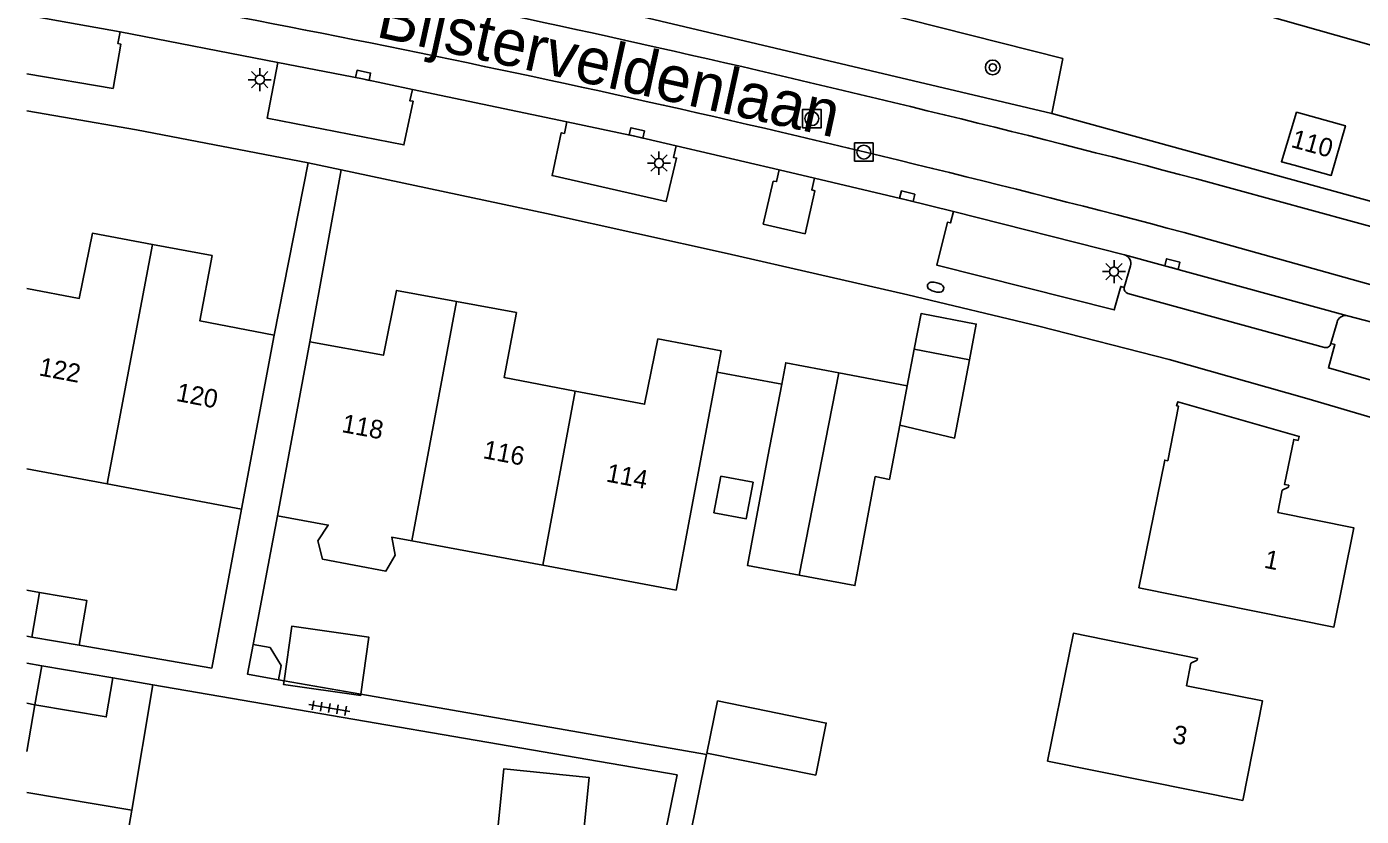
# Model space of a CAD drawing. Extents: x 128000 to 131008, y 398996 to 402500.
# Drawn here: x 128000 to 128072.3, y 400217.7 to 400260.4 of the extents above; entities that cross this region are included whole.
import ezdxf

# ---------------------------------------------------------------- set-up
doc = ezdxf.new("R2010")
doc.units = 0
for name, color, linetype in [('gg-afsc-erfafscheiding', 7, 'Continuous'), ('gg-anno-huisnummerreeks BGT', 7, 'Continuous'), ('gg-anno-openbare ruimte label', 7, 'Continuous'), ('gg-bbg-bijgebouw', 7, 'Continuous'), ('gg-bbg-gedigitaliseerde bebouwing', 7, 'Continuous'), ('gg-bbg-gedigitaliseerde bijgebouw', 7, 'Continuous'), ('gg-bbg-hoofdgebouw', 7, 'Continuous'), ('gg-bbg-luifel en loopbrug', 7, 'Continuous'), ('gg-bbg-tussenscheiding', 7, 'Continuous'), ('gg-knt-verharding', 7, 'Continuous'), ('gg-knt-verharding nz', 7, 'Continuous'), ('gt-grn-groengrens', 7, 'Continuous'), ('gt-grn-groengrens NZ', 7, 'Continuous'), ('gt-symb-boom', 7, 'Continuous'), ('gt-symb-brandkraan', 7, 'Continuous'), ('gt-symb-kolk', 7, 'Continuous'), ('gt-symb-lichtmast', 7, 'Continuous'), ('gt-symb-rioolschacht', 7, 'Continuous'), ('gt-symb-tegel verharding', 7, 'Continuous')]:
    doc.layers.add(name, color=color, linetype=linetype)

# ---------------------------------------------------------------- blocks, each defined once
blk = doc.blocks.new('gt0-LMAST')
at = {"layer": 'gt-symb-lichtmast'}
for p, q in [((-0.182, 0.173), (-0.447, 0.438)), ((-0.005, 0.246), (-0.005, 0.621)), ((0.172, 0.173), (0.437, 0.438)), ((-0.255, -0.004), (-0.63, -0.004)), ((-0.182, -0.181), (-0.447, -0.446)), ((-0.005, -0.254), (-0.005, -0.629)), ((0.437, -0.446), (0.172, -0.181)), ((0.245, -0.004), (0.62, -0.004))]:
    blk.add_line(p, q, dxfattribs=at)
blk.add_circle((-0.005, -0.004), 0.25, dxfattribs=at)
blk = doc.blocks.new('gt0-KOLK')
at = {"layer": 'gt-symb-kolk'}
blk.add_lwpolyline([(0, 0), (0.375, 0), (0.375, 0.4), (-0.375, 0.4), (-0.375, 0), (0, 0)], dxfattribs=at)
blk = doc.blocks.new('gt0-RS')
at = {"layer": 'gt-symb-rioolschacht'}
blk.add_lwpolyline([(-0.5, -0.5), (0.5, -0.5), (0.5, 0.5), (-0.5, 0.5)], close=True, dxfattribs=at)
blk.add_circle((0, 0), 0.375, dxfattribs=at)
blk = doc.blocks.new('gt0-BOOM')
at = {"layer": 'gt-symb-boom'}
for radius in [0.4, 0.2]:
    blk.add_circle((0, 0), radius, dxfattribs=at)
blk = doc.blocks.new('gt0-BR')
at = {"layer": 'gt-symb-brandkraan'}
for centre, radius, start, end in [((-0.244, 0), 0.206, 107.56694, 252.43307), ((0.599, -2.664), 3, 106.89205, 107.56694), ((0, -0.691), 0.938, 73.10799, 106.89205), ((-0.599, -2.664), 3, 72.43309, 73.10799), ((0.244, 0), 0.206, 287.56695, 72.43309), ((0.599, 2.664), 3, 252.43307, 253.10797), ((0, 0.691), 0.938, 253.10797, 286.89206), ((-0.599, 2.664), 3, 286.89206, 287.56695)]:
    blk.add_arc(centre, radius, start, end, dxfattribs=at)
blk = doc.blocks.new('gt0-TEG1')
at = {"layer": 'gt-symb-tegel verharding'}
for p, q in [((-1.125, 0), (1.125, 0)), ((-0.9, -0.25), (-0.9, 0.25)), ((-0.45, -0.25), (-0.45, 0.25)), ((0, -0.25), (0, 0.25)), ((0.45, -0.25), (0.45, 0.25)), ((0.9, -0.25), (0.9, 0.25))]:
    blk.add_line(p, q, dxfattribs=at)

msp = doc.modelspace()

# ---------------------------------------------------------------- linework, layer by layer
at = {"layer": 'gg-afsc-erfafscheiding'}
for p, q in [((128040.894, 400241.078), (128037.391, 400241.732)), ((128012.268, 400226.989), (128013.576, 400233.955)), ((128013.941, 400225.028), (128013.634, 400225.082)), ((128018.1, 400224.304), (128013.941, 400225.028))]:
    msp.add_line(p, q, dxfattribs=at)
for points in [[(128002.839, 400226.95), (128010.023, 400225.711), (128011.637, 400234.318)], [(128006.837, 400224.803), (128035.224, 400219.927), (128030.856, 400198.632)], [(128035.414, 400214.045), (128036.827, 400221.042), (128018.1, 400224.304)]]:
    msp.add_lwpolyline(points, dxfattribs=at)
at = {"layer": 'gg-bbg-bijgebouw'}
msp.add_line((128047.696, 400240.99), (128043.98, 400241.697), dxfattribs=at)
for points in [[(128043.98, 400241.697), (128041.115, 400242.242), (128040.894, 400241.078)], [(128041.841, 400230.739), (128039.047, 400231.261), (128040.148, 400237.159), (128040.894, 400241.078)], [(128045.958, 400236.074), (128044.857, 400230.176), (128041.841, 400230.739)]]:
    msp.add_lwpolyline(points, dxfattribs=at)
at = {"layer": 'gg-bbg-gedigitaliseerde bebouwing'}
for p, q in [((128027.952, 400231.275), (128020.853, 400232.598)), ((128035.187, 400229.926), (128027.952, 400231.275)), ((128000, 400218.976), (128005.689, 400218.014)), ((128005.689, 400218.014), (128004.706, 400212.197))]:
    msp.add_line(p, q, dxfattribs=at)
msp.add_lwpolyline([(128020.853, 400232.598), (128019.771, 400232.789), (128019.966, 400231.815), (128019.458, 400230.96), (128016.019, 400231.611), (128015.767, 400232.603), (128016.334, 400233.454), (128013.576, 400233.955)], dxfattribs=at)
at = {"layer": 'gg-bbg-gedigitaliseerde bijgebouw'}
for p, q in [((128051.067, 400242.395), (128048.072, 400242.965)), ((128047.696, 400240.99), (128047.291, 400238.862)), ((128000, 400229.931), (128000.702, 400229.808)), ((128000.702, 400229.808), (128000.28, 400227.392)), ((128000, 400227.441), (128000.28, 400227.392)), ((128000, 400225.978), (128000.812, 400225.838)), ((128000.812, 400225.838), (128004.674, 400225.175)), ((128000, 400223.804), (128000.443, 400223.728))]:
    msp.add_line(p, q, dxfattribs=at)
for points in [[(128048.072, 400242.965), (128048.44, 400244.899), (128051.435, 400244.329), (128051.067, 400242.395)], [(128047.291, 400238.862), (128046.733, 400235.927), (128045.958, 400236.074)], [(128037.595, 400236.094), (128039.345, 400235.767), (128038.977, 400233.797), (128037.227, 400234.123), (128037.595, 400236.094)], [(128013.634, 400225.082), (128011.965, 400225.373), (128012.268, 400226.989)], [(128012.268, 400226.989), (128013.181, 400226.818), (128013.779, 400225.856), (128013.634, 400225.082)], [(128000.443, 400223.728), (128004.312, 400223.064), (128004.674, 400225.175)], [(128036.848, 400221.114), (128037.421, 400223.931), (128043.308, 400222.735), (128042.735, 400219.917), (128036.848, 400221.114)], [(128030.114, 400216.376), (128030.465, 400219.789), (128025.847, 400220.263), (128025.497, 400216.85)]]:
    msp.add_lwpolyline(points, dxfattribs=at)
at = {"layer": 'gg-bbg-hoofdgebouw'}
for p, q in [((128011.637, 400234.318), (128013.402, 400243.733)), ((128013.576, 400233.955), (128015.342, 400243.376)), ((128037.391, 400241.732), (128035.187, 400229.926)), ((128000, 400236.493), (128004.364, 400235.677)), ((128004.364, 400235.677), (128011.637, 400234.318))]:
    msp.add_line(p, q, dxfattribs=at)
for points in [[(128068.65, 400252.93), (128067.965, 400253.119), (128068.785, 400255.798), (128071.429, 400255.067), (128070.659, 400252.375), (128068.65, 400252.93)], [(128000, 400246.259), (128002.848, 400245.72), (128003.562, 400249.246), (128006.806, 400248.64)], [(128013.402, 400243.733), (128009.382, 400244.507), (128010.037, 400248.037), (128006.806, 400248.64)], [(128015.342, 400243.376), (128019.326, 400242.643), (128020.034, 400246.158), (128023.278, 400245.557)], [(128023.278, 400245.557), (128026.525, 400244.955), (128025.87, 400241.432), (128029.702, 400240.707)], [(128029.702, 400240.707), (128033.471, 400239.993), (128034.19, 400243.527), (128037.608, 400242.892), (128037.391, 400241.732)], [(128061.8, 400236.934), (128061.645, 400236.966), (128060.242, 400230.057), (128070.806, 400227.93), (128071.887, 400233.299), (128067.774, 400234.14), (128067.998, 400235.34), (128068.338, 400235.513), (128068.354, 400235.604), (128068.122, 400235.651), (128068.63, 400238.089), (128068.868, 400238.039), (128068.927, 400238.254), (128062.344, 400240.124), (128062.286, 400239.913), (128062.392, 400239.884), (128061.8, 400236.934)], [(128055.291, 400220.664), (128056.699, 400227.599), (128063.408, 400226.237), (128063.392, 400226.146), (128063.052, 400225.973), (128062.825, 400224.756), (128066.941, 400223.932), (128065.864, 400218.549), (128055.291, 400220.664)]]:
    msp.add_lwpolyline(points, dxfattribs=at)
at = {"layer": 'gg-bbg-luifel en loopbrug'}
for p, q in [((128047.696, 400240.99), (128048.072, 400242.965)), ((128000.28, 400227.392), (128002.839, 400226.95)), ((128004.674, 400225.175), (128006.837, 400224.803)), ((128005.689, 400218.014), (128006.837, 400224.803)), ((128000, 400221.205), (128000.443, 400223.728))]:
    msp.add_line(p, q, dxfattribs=at)
for points in [[(128051.067, 400242.395), (128050.261, 400238.158), (128047.291, 400238.862)], [(128000.702, 400229.808), (128003.261, 400229.361), (128002.839, 400226.95)], [(128013.941, 400225.028), (128014.359, 400227.975), (128018.537, 400227.383), (128018.1, 400224.304)], [(128013.941, 400225.028), (128013.912, 400224.822), (128018.09, 400224.23), (128018.1, 400224.304)]]:
    msp.add_lwpolyline(points, dxfattribs=at)
at = {"layer": 'gg-bbg-tussenscheiding'}
for p, q in [((128006.806, 400248.64), (128004.364, 400235.677)), ((128023.278, 400245.557), (128020.853, 400232.598)), ((128043.98, 400241.697), (128041.841, 400230.739)), ((128029.702, 400240.707), (128027.952, 400231.275)), ((128000.443, 400223.728), (128000.812, 400225.838))]:
    msp.add_line(p, q, dxfattribs=at)
at = {"layer": 'gg-knt-verharding'}
for p, q in [((128013.605, 400258.485), (128005.058, 400260.142)), ((128029.256, 400255.273), (128020.89, 400257.03)), ((128000, 400255.877), (128001.991, 400255.529)), ((128040.76, 400252.672), (128035.171, 400253.979)), ((128013.402, 400243.733), (128015.247, 400253.062)), ((128017.033, 400252.683), (128015.247, 400253.062)), ((128017.033, 400252.683), (128015.342, 400243.376)), ((128042.667, 400252.226), (128040.76, 400252.672)), ((128076.162, 400248.702), (128063.355, 400252.196)), ((128050.194, 400250.418), (128059.459, 400248.079)), ((128071.548, 400244.783), (128059.459, 400248.079)), ((128059.451, 400246.316), (128059.778, 400247.483)), ((128070.288, 400243.069), (128059.646, 400245.99)), ((128070.972, 400244.436), (128070.644, 400243.278))]:
    msp.add_line(p, q, dxfattribs=at)
for points in [[(128000, 400261.048), (128002.725, 400260.57), (128005.058, 400260.142)], [(128005.058, 400260.142), (128004.943, 400259.513), (128005.105, 400259.482), (128004.68, 400257.09), (128000, 400257.885)], [(128020.89, 400257.03), (128020.76, 400256.408), (128020.928, 400256.389), (128020.435, 400254.026), (128013.023, 400255.484), (128013.605, 400258.485)], [(128013.605, 400258.485), (128018.18, 400257.599), (128020.89, 400257.03)], [(128015.247, 400253.062), (128005.939, 400254.839), (128001.991, 400255.529)], [(128029.256, 400255.273), (128029.126, 400254.655), (128028.958, 400254.692), (128028.454, 400252.37), (128034.641, 400250.969), (128035.199, 400253.317), (128035.026, 400253.357), (128035.171, 400253.979)], [(128029.256, 400255.273), (128033.004, 400254.486), (128035.171, 400253.979)], [(128078.008, 400237.803), (128076.757, 400238.112), (128069.33, 400240.305), (128061.881, 400242.42), (128054.819, 400244.221), (128047.728, 400245.908), (128037.948, 400248.146), (128028.154, 400250.321), (128017.033, 400252.683)], [(128040.76, 400252.672), (128040.614, 400252.048), (128040.432, 400252.066), (128039.894, 400249.741), (128042.158, 400249.22), (128042.697, 400251.539), (128042.52, 400251.596), (128042.667, 400252.226)], [(128042.667, 400252.226), (128047.643, 400251.063), (128050.194, 400250.418)], [(128050.194, 400250.418), (128050.04, 400249.808), (128049.874, 400249.842), (128049.295, 400247.522), (128058.909, 400245.097), (128059.258, 400246.369), (128059.451, 400246.316)], [(128071.548, 400244.783), (128073.76, 400244.205), (128074.728, 400243.918)], [(128077.472, 400243.092), (128077.437, 400242.979), (128077.311, 400243.005), (128076.585, 400240.222), (128070.505, 400241.955), (128070.858, 400243.219), (128070.644, 400243.278)]]:
    msp.add_lwpolyline(points, dxfattribs=at)
for centre, radius, start, end in [((127883.209, 399587.606), 688.451, 77.335635, 79.735015), ((127849.878, 399438.955), 840.793, 75.291594, 77.340367), ((128059.325, 400247.624), 0.475, 342.75884, 73.55565), ((128059.729, 400246.261), 0.283, 168.76272, 253.00959), ((128071.435, 400244.318), 0.478, 76.39414, 165.73795), ((128070.373, 400243.333), 0.277, 252.20569, 348.62688)]:
    msp.add_arc(centre, radius, start, end, dxfattribs=at)
at = {"layer": 'gg-knt-verharding nz'}
msp.add_line((128075.281, 400245.762), (128062.685, 400249.293), dxfattribs=at)
for centre, radius, start, end in [((127868.067, 399511.039), 763.501, 77.481479, 79.637364), ((127860.598, 399483.052), 792.442, 75.225352, 77.392882)]:
    msp.add_arc(centre, radius, start, end, dxfattribs=at)
at = {"layer": 'gt-grn-groengrens'}
for points in [[(128006.93, 400266.418), (128007.86, 400270.117), (128027.763, 400265.764), (128036.047, 400263.789), (128056.116, 400258.704), (128055.521, 400255.729)], [(128055.521, 400255.729), (128030.746, 400261.571), (128006.93, 400266.418)]]:
    msp.add_lwpolyline(points, dxfattribs=at)
at = {"layer": 'gt-grn-groengrens NZ'}
msp.add_lwpolyline([(128055.521, 400255.729), (128081.954, 400248.452), (128083.609, 400256.386), (128057.26, 400263.847)], dxfattribs=at)

# ---------------------------------------------------------------- block references
at = {"layer": 'gt-symb-boom'}
msp.add_blockref('gt0-BOOM', (128052.325, 400258.223), dxfattribs=at)
at = {"layer": 'gt-symb-brandkraan', "rotation": -14.01080042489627}
msp.add_blockref('gt0-BR', (128049.229, 400246.331), dxfattribs=at)
at = {"layer": 'gt-symb-kolk'}
for p, rotation in [((128018.18, 400257.599), -11.859147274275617), ((128033.004, 400254.486), -13.165197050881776), ((128047.643, 400251.063), -14.169334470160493), ((128061.999, 400247.387), -15.253703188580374)]:
    msp.add_blockref('gt0-KOLK', p, dxfattribs=dict(at, rotation=rotation))
at = {"layer": 'gt-symb-lichtmast'}
for p in [(128012.629, 400257.563), (128034.251, 400253.046), (128058.9, 400247.176)]:
    msp.add_blockref('gt0-LMAST', p, dxfattribs=at)
at = {"layer": 'gt-symb-rioolschacht'}
for p in [(128042.529, 400255.453), (128045.34, 400253.641)]:
    msp.add_blockref('gt0-RS', p, dxfattribs=at)
at = {"layer": 'gt-symb-tegel verharding', "rotation": -9.669505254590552}
msp.add_blockref('gt0-TEG1', (128016.392, 400223.548), dxfattribs=at)

# ---------------------------------------------------------------- texts
at = {"layer": 'gg-anno-huisnummerreeks BGT'}
for s, rotation, p in [('110', 344.5, (128068.43, 400253.926)), ('122', 349.3, (128000.62, 400241.561)), ('120', 349.1, (128008.05, 400240.181)), ('118', 349.6, (128017.021, 400238.491)), ('116', 349.3, (128024.671, 400237.079)), ('114', 349.3, (128031.34, 400235.816)), ('1', 348.6, (128066.978, 400231.153)), ('3', 348.7, (128062.013, 400221.669))]:
    msp.add_text(s, height=1, rotation=rotation, dxfattribs=at).set_placement(p)
at = {"layer": 'gg-anno-openbare ruimte label'}
msp.add_text('Bijsterveldenlaan', height=2.5, rotation=347.6, dxfattribs=at).set_placement((128018.856, 400259.895))

doc.saveas('drawing.dxf')
